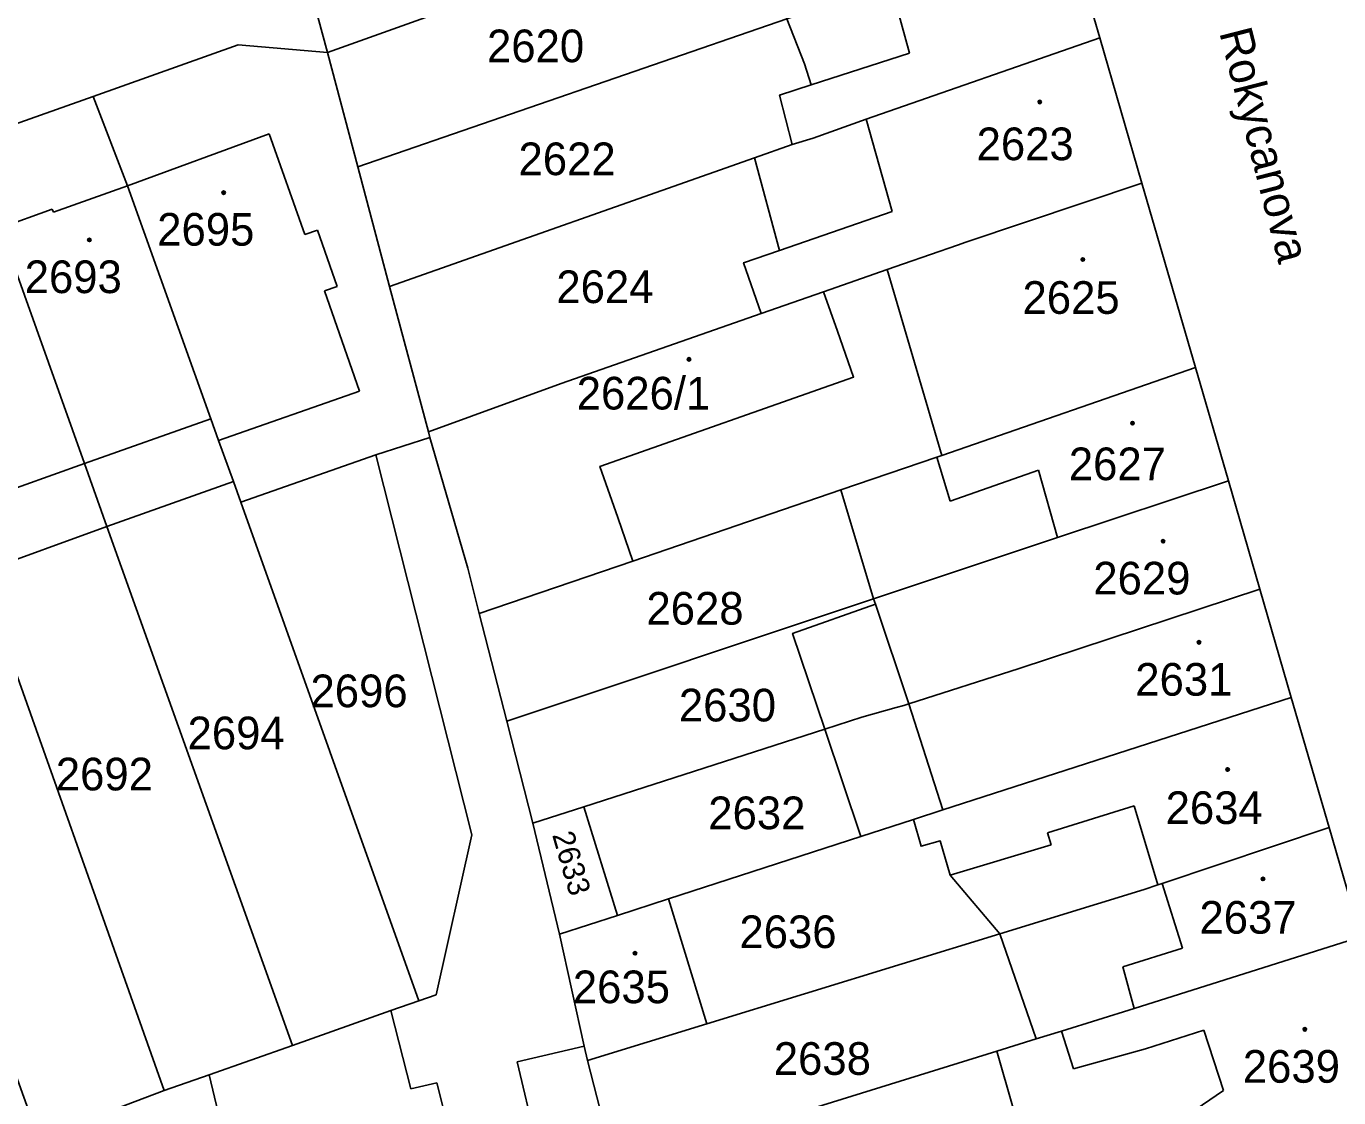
# Model space of a CAD drawing. Extents: x -596233 to -595156, y -1161235 to -1159375.
# Drawn here: x -595686.1 to -595617.7, y -1160831.5 to -1160775.7 of the extents above; entities that cross this region are included whole.
import ezdxf

# ---------------------------------------------------------------- set-up
doc = ezdxf.new("R2010")
doc.units = 0
for name, color, linetype in [('KN_CAR_KR', 7, 'Continuous'), ('KN_KULTURY', 7, 'Continuous'), ('KN_PARC_CIS_POZ', 7, 'Continuous'), ('KN_PARC_CIS_STAV', 7, 'Continuous'), ('KN_PARC_PLOCHA', 7, 'Continuous'), ('KN_ULICE', 7, 'Continuous'), ('parcely_l', 7, 'Continuous')]:
    doc.layers.add(name, color=color, linetype=linetype)

msp = doc.modelspace()

# ---------------------------------------------------------------- linework, layer by layer
at = {"layer": 'KN_CAR_KR'}
for points in [[(-595640.09, -1160777.11), (-595641.1, -1160773.44)], [(-595645.21, -1160778.77), (-595640.09, -1160777.11)], [(-595642.35, -1160780.55), (-595640.99, -1160785.37)], [(-595680.81, -1160784.03), (-595673.42, -1160781.31)], [(-595673.42, -1160781.31), (-595671.58, -1160786.56)], [(-595684.65, -1160785.4), (-595680.81, -1160784.03)], [(-595687.42, -1160786.21), (-595684.72, -1160785.24)], [(-595684.72, -1160785.24), (-595684.65, -1160785.4)], [(-595640.99, -1160785.37), (-595646.86, -1160787.39)], [(-595671.58, -1160786.56), (-595670.92, -1160786.33)], [(-595670.92, -1160786.33), (-595669.89, -1160789.26)], [(-595641.25, -1160788.38), (-595638.4, -1160798.07)], [(-595669.89, -1160789.26), (-595670.55, -1160789.49)], [(-595670.55, -1160789.49), (-595668.72, -1160794.71)], [(-595676.06, -1160797.28), (-595668.72, -1160794.71)], [(-595683.05, -1160798.49), (-595676.46, -1160796.15)], [(-595689.65, -1160800.84), (-595683.05, -1160798.49)], [(-595638.67, -1160798.16), (-595637.97, -1160800.45)], [(-595637.97, -1160800.45), (-595633.38, -1160798.82)], [(-595633.38, -1160798.82), (-595632.38, -1160802.34)], [(-595641.86, -1160805.81), (-595640.12, -1160811)], [(-595640.12, -1160811), (-595638.36, -1160816.52)], [(-595632.9, -1160817.71), (-595628.39, -1160816.3)], [(-595628.39, -1160816.3), (-595627.17, -1160820.42)], [(-595632.71, -1160818.33), (-595632.9, -1160817.71)], [(-595637.98, -1160819.92), (-595632.71, -1160818.33)], [(-595626.93, -1160820.34), (-595625.88, -1160823.72)], [(-595625.88, -1160823.72), (-595628.99, -1160824.68)], [(-595628.99, -1160824.68), (-595628.39, -1160826.86)], [(-595667.09, -1160826.96), (-595666.06, -1160831.04)], [(-595632.17, -1160828.03), (-595631.56, -1160829.99)], [(-595627.81, -1160828.95), (-595624.76, -1160827.98)], [(-595624.76, -1160827.98), (-595623.75, -1160831.12)], [(-595660.51, -1160829.63), (-595657.03, -1160828.81)], [(-595631.56, -1160829.99), (-595627.81, -1160828.95)], [(-595658.6, -1160837.69), (-595660.51, -1160829.63)], [(-595666.06, -1160831.04), (-595664.7, -1160830.72)], [(-595664.7, -1160830.72), (-595664.1, -1160833.12)], [(-595623.75, -1160831.12), (-595626.32, -1160832.88)]]:
    msp.add_lwpolyline(points, dxfattribs=at)
at = {"layer": 'KN_KULTURY'}
for centre, radius in [((-595633.31, -1160779.66), 0.09), ((-595633.31, -1160779.66), 0.0398), ((-595675.8, -1160784.38), 0.09), ((-595675.8, -1160784.38), 0.0398), ((-595682.79, -1160786.84), 0.09), ((-595682.79, -1160786.84), 0.0398), ((-595631.07, -1160787.86), 0.09), ((-595631.07, -1160787.86), 0.0398), ((-595651.57, -1160793.06), 0.09), ((-595651.57, -1160793.06), 0.0398), ((-595628.48, -1160796.38), 0.09), ((-595628.48, -1160796.38), 0.0398), ((-595626.89, -1160802.53), 0.09), ((-595626.89, -1160802.53), 0.0398), ((-595625.02, -1160807.79), 0.09), ((-595625.02, -1160807.79), 0.0398), ((-595623.53, -1160814.41), 0.09), ((-595623.53, -1160814.41), 0.0398), ((-595621.69, -1160820.11), 0.09), ((-595621.69, -1160820.11), 0.0398), ((-595654.38, -1160823.98), 0.09), ((-595654.38, -1160823.98), 0.0398), ((-595619.51, -1160827.94), 0.09), ((-595619.51, -1160827.94), 0.0398)]:
    msp.add_circle(centre, radius, dxfattribs=at)
at = {"layer": 'KN_PARC_PLOCHA'}
for points in [[(-595616.6, -1160823.13), (-595618.25, -1160817.43), (-595620.22, -1160810.67), (-595621.85, -1160805.03), (-595623.49, -1160799.39), (-595625.2, -1160793.49), (-595627.99, -1160783.88), (-595630.19, -1160776.32), (-595631.95, -1160770.27), (-595633.71, -1160764.22), (-595635.48, -1160758.13), (-595637.69, -1160750.51), (-595639.34, -1160744.74), (-595640.99, -1160738.99), (-595643.76, -1160729.31)], [(-595689.54, -1160769.12), (-595683.41, -1160766.95), (-595676.25, -1160764.44), (-595674.03, -1160763.62), (-595672.03, -1160771.01), (-595670.9, -1160775.22), (-595670.39, -1160777.09), (-595675.04, -1160776.69), (-595682.6, -1160779.37), (-595689.17, -1160781.7)], [(-595674.68, -1160838.15), (-595676.56, -1160830.31), (-595672.22, -1160828.78), (-595667.09, -1160826.96), (-595665.63, -1160826.45), (-595664.74, -1160826.14), (-595662.87, -1160817.82), (-595667.88, -1160798.03), (-595665.06, -1160797.12), (-595663.09, -1160803.93), (-595662.5, -1160806.29), (-595661.06, -1160811.89), (-595659.7, -1160817.2), (-595658.32, -1160822.99), (-595657.03, -1160828.81), (-595656.86, -1160829.57), (-595655.4, -1160835.24)]]:
    msp.add_lwpolyline(points, dxfattribs=at)
for points in [[(-595633.71, -1160764.22), (-595642.86, -1160767.42), (-595649.63, -1160769.65), (-595670.39, -1160777.09), (-595670.9, -1160775.22), (-595672.03, -1160771.01), (-595649.9, -1160763.21), (-595644.62, -1160761.26), (-595635.48, -1160758.13)], [(-595646.47, -1160775.33), (-595668.82, -1160783.03), (-595670.39, -1160777.09), (-595649.63, -1160769.65), (-595648.71, -1160772.3), (-595647.01, -1160771.69), (-595646.84, -1160772.85)], [(-595630.19, -1160776.32), (-595642.35, -1160780.55), (-595645.1, -1160781.54), (-595646.2, -1160781.87), (-595646.86, -1160779.31), (-595645.21, -1160778.77), (-595645.56, -1160777.68), (-595646.47, -1160775.33), (-595642.94, -1160774.11), (-595641.1, -1160773.44), (-595631.95, -1160770.27)], [(-595646.2, -1160781.87), (-595648.16, -1160782.56), (-595667.17, -1160789.26), (-595668.82, -1160783.03), (-595646.47, -1160775.33), (-595645.56, -1160777.68), (-595645.21, -1160778.77), (-595646.86, -1160779.31)], [(-595670.39, -1160777.09), (-595668.82, -1160783.03), (-595667.17, -1160789.26), (-595665.14, -1160796.83), (-595665.06, -1160797.12), (-595667.88, -1160798.03), (-595674.91, -1160800.49), (-595675.29, -1160799.42), (-595676.06, -1160797.28), (-595676.46, -1160796.15), (-595680.81, -1160784.03), (-595682.6, -1160779.37), (-595675.04, -1160776.69)], [(-595627.99, -1160783.88), (-595637.15, -1160786.96), (-595637.59, -1160787.11), (-595640.4, -1160788.09), (-595641.25, -1160788.38), (-595644.56, -1160789.54), (-595647.81, -1160790.67), (-595648.73, -1160788.03), (-595646.86, -1160787.39), (-595648.16, -1160782.56), (-595646.2, -1160781.87), (-595645.1, -1160781.54), (-595642.35, -1160780.55), (-595630.19, -1160776.32)], [(-595675.29, -1160799.42), (-595681.88, -1160801.76), (-595683.05, -1160798.49), (-595687.42, -1160786.21), (-595689.17, -1160781.7), (-595682.6, -1160779.37), (-595680.81, -1160784.03), (-595676.46, -1160796.15), (-595676.06, -1160797.28)], [(-595681.88, -1160801.76), (-595688.47, -1160804.16), (-595688.62, -1160803.73), (-595689.65, -1160800.84), (-595690.36, -1160798.84), (-595693.96, -1160788.7), (-595695.76, -1160784.04), (-595689.17, -1160781.7), (-595687.42, -1160786.21), (-595683.05, -1160798.49)], [(-595647.81, -1160790.67), (-595658.23, -1160794.31), (-595665.14, -1160796.83), (-595667.17, -1160789.26), (-595648.16, -1160782.56), (-595646.86, -1160787.39), (-595648.73, -1160788.03)], [(-595625.2, -1160793.49), (-595638.4, -1160798.07), (-595638.67, -1160798.16), (-595643.66, -1160799.86), (-595654.49, -1160803.56), (-595655.27, -1160801.3), (-595656.21, -1160798.63), (-595643, -1160793.98), (-595643.84, -1160791.59), (-595644.56, -1160789.54), (-595641.25, -1160788.38), (-595640.4, -1160788.09), (-595637.59, -1160787.11), (-595637.15, -1160786.96), (-595627.99, -1160783.88)], [(-595654.49, -1160803.56), (-595662.5, -1160806.29), (-595663.09, -1160803.93), (-595665.06, -1160797.12), (-595665.14, -1160796.83), (-595658.23, -1160794.31), (-595647.81, -1160790.67), (-595644.56, -1160789.54), (-595643.84, -1160791.59), (-595643, -1160793.98), (-595656.21, -1160798.63), (-595655.27, -1160801.3)], [(-595623.49, -1160799.39), (-595632.38, -1160802.34), (-595641.96, -1160805.53), (-595643.66, -1160799.86), (-595638.67, -1160798.16), (-595638.4, -1160798.07), (-595625.2, -1160793.49)], [(-595665.63, -1160826.45), (-595674.91, -1160800.49), (-595667.88, -1160798.03), (-595662.87, -1160817.82), (-595664.74, -1160826.14)], [(-595621.85, -1160805.03), (-595634.39, -1160809.16), (-595640.12, -1160811), (-595640.38, -1160811.08), (-595640.78, -1160811.19), (-595642.57, -1160811.69), (-595644.5, -1160812.31), (-595646.18, -1160807.33), (-595641.86, -1160805.81), (-595641.96, -1160805.53), (-595632.38, -1160802.34), (-595623.49, -1160799.39)], [(-595674.91, -1160800.49), (-595665.63, -1160826.45), (-595667.09, -1160826.96), (-595672.22, -1160828.78), (-595681.88, -1160801.76), (-595675.29, -1160799.42)], [(-595641.96, -1160805.53), (-595661.06, -1160811.89), (-595662.5, -1160806.29), (-595654.49, -1160803.56), (-595643.66, -1160799.86)], [(-595672.22, -1160828.78), (-595676.56, -1160830.31), (-595678.89, -1160831.13), (-595688.47, -1160804.16), (-595681.88, -1160801.76)], [(-595688.47, -1160804.16), (-595678.89, -1160831.13), (-595685.44, -1160833.61), (-595687.74, -1160827.21), (-595695.22, -1160806.4), (-595695.29, -1160806.2), (-595688.62, -1160803.73)], [(-595644.5, -1160812.31), (-595657.05, -1160816.36), (-595659.7, -1160817.2), (-595661.06, -1160811.89), (-595641.96, -1160805.53), (-595641.86, -1160805.81), (-595646.18, -1160807.33)], [(-595620.22, -1160810.67), (-595638.36, -1160816.52), (-595639.88, -1160817.01), (-595642.63, -1160817.9), (-595644.5, -1160812.31), (-595642.57, -1160811.69), (-595640.78, -1160811.19), (-595640.38, -1160811.08), (-595640.12, -1160811), (-595634.39, -1160809.16), (-595621.85, -1160805.03)], [(-595618.25, -1160817.43), (-595626.93, -1160820.34), (-595627.17, -1160820.42), (-595627.88, -1160820.66), (-595635.39, -1160822.97), (-595637.98, -1160819.92), (-595638.49, -1160818.13), (-595639.49, -1160818.41), (-595639.88, -1160817.01), (-595638.36, -1160816.52), (-595620.22, -1160810.67)], [(-595642.63, -1160817.9), (-595652.64, -1160821.15), (-595655.3, -1160822.01), (-595657.05, -1160816.36), (-595644.5, -1160812.31)], [(-595655.3, -1160822.01), (-595658.32, -1160822.99), (-595659.7, -1160817.2), (-595657.05, -1160816.36)], [(-595635.39, -1160822.97), (-595650.65, -1160827.66), (-595652.64, -1160821.15), (-595642.63, -1160817.9), (-595639.88, -1160817.01), (-595639.49, -1160818.41), (-595638.49, -1160818.13), (-595637.98, -1160819.92)], [(-595616.6, -1160823.13), (-595628.39, -1160826.86), (-595632.17, -1160828.03), (-595633.5, -1160828.44), (-595635.39, -1160822.97), (-595627.88, -1160820.66), (-595627.17, -1160820.42), (-595626.93, -1160820.34), (-595618.25, -1160817.43)], [(-595650.65, -1160827.66), (-595656.86, -1160829.57), (-595657.03, -1160828.81), (-595658.32, -1160822.99), (-595655.3, -1160822.01), (-595652.64, -1160821.15)], [(-595633.5, -1160828.44), (-595635.55, -1160829.08), (-595655.4, -1160835.24), (-595656.86, -1160829.57), (-595650.65, -1160827.66), (-595635.39, -1160822.97)], [(-595613.83, -1160832.66), (-595625.46, -1160836.14), (-595629.38, -1160837.31), (-595631.49, -1160837.94), (-595632.93, -1160838.37), (-595633.87, -1160834.89), (-595635.55, -1160829.08), (-595633.5, -1160828.44), (-595632.17, -1160828.03), (-595628.39, -1160826.86), (-595616.6, -1160823.13)], [(-595632.93, -1160838.37), (-595648.35, -1160843.32), (-595653.21, -1160844.88), (-595655.4, -1160835.24), (-595635.55, -1160829.08), (-595633.87, -1160834.89)], [(-595672.22, -1160848.41), (-595682.62, -1160851.36), (-595683.01, -1160848.92), (-595683.03, -1160848.75), (-595685.44, -1160833.61), (-595678.89, -1160831.13), (-595676.56, -1160830.31), (-595674.68, -1160838.15)]]:
    msp.add_lwpolyline(points, close=True, dxfattribs=at)
at = {"layer": 'parcely_l'}
for points in [[(-595670.39, -1160777.09), (-595649.63, -1160769.65)], [(-595631.95, -1160770.27), (-595630.19, -1160776.32)], [(-595672.03, -1160771.01), (-595670.9, -1160775.22), (-595670.39, -1160777.09)], [(-595668.82, -1160783.03), (-595646.47, -1160775.33)], [(-595646.47, -1160775.33), (-595645.56, -1160777.68), (-595645.21, -1160778.77), (-595646.86, -1160779.31), (-595646.2, -1160781.87)], [(-595670.39, -1160777.09), (-595675.04, -1160776.69), (-595682.6, -1160779.37)], [(-595630.19, -1160776.32), (-595642.35, -1160780.55), (-595645.1, -1160781.54), (-595646.2, -1160781.87)], [(-595627.99, -1160783.88), (-595630.19, -1160776.32)], [(-595668.82, -1160783.03), (-595670.39, -1160777.09)], [(-595682.6, -1160779.37), (-595689.17, -1160781.7)], [(-595682.6, -1160779.37), (-595680.81, -1160784.03), (-595676.46, -1160796.15), (-595676.06, -1160797.28), (-595675.29, -1160799.42)], [(-595681.88, -1160801.76), (-595683.05, -1160798.49), (-595687.42, -1160786.21), (-595689.17, -1160781.7)], [(-595646.2, -1160781.87), (-595648.16, -1160782.56)], [(-595648.16, -1160782.56), (-595667.17, -1160789.26)], [(-595648.16, -1160782.56), (-595646.86, -1160787.39), (-595648.73, -1160788.03), (-595647.81, -1160790.67)], [(-595667.17, -1160789.26), (-595668.82, -1160783.03)], [(-595627.99, -1160783.88), (-595637.15, -1160786.96), (-595637.59, -1160787.11), (-595640.4, -1160788.09), (-595641.25, -1160788.38), (-595644.56, -1160789.54)], [(-595625.2, -1160793.49), (-595627.99, -1160783.88)], [(-595665.14, -1160796.83), (-595667.17, -1160789.26)], [(-595644.56, -1160789.54), (-595643.84, -1160791.59), (-595643, -1160793.98), (-595656.21, -1160798.63), (-595655.27, -1160801.3), (-595654.49, -1160803.56)], [(-595644.56, -1160789.54), (-595647.81, -1160790.67)], [(-595647.81, -1160790.67), (-595658.23, -1160794.31), (-595665.14, -1160796.83)], [(-595643.66, -1160799.86), (-595638.67, -1160798.16), (-595638.4, -1160798.07), (-595625.2, -1160793.49)], [(-595623.49, -1160799.39), (-595625.2, -1160793.49)], [(-595667.88, -1160798.03), (-595665.06, -1160797.12)], [(-595665.06, -1160797.12), (-595665.14, -1160796.83)], [(-595665.06, -1160797.12), (-595663.09, -1160803.93), (-595662.5, -1160806.29)], [(-595674.91, -1160800.49), (-595667.88, -1160798.03)], [(-595667.88, -1160798.03), (-595662.87, -1160817.82), (-595664.74, -1160826.14), (-595665.63, -1160826.45)], [(-595623.49, -1160799.39), (-595632.38, -1160802.34), (-595641.96, -1160805.53)], [(-595621.85, -1160805.03), (-595623.49, -1160799.39)], [(-595675.29, -1160799.42), (-595681.88, -1160801.76)], [(-595675.29, -1160799.42), (-595674.91, -1160800.49)], [(-595654.49, -1160803.56), (-595643.66, -1160799.86)], [(-595643.66, -1160799.86), (-595641.96, -1160805.53)], [(-595665.63, -1160826.45), (-595674.91, -1160800.49)], [(-595681.88, -1160801.76), (-595688.47, -1160804.16)], [(-595672.22, -1160828.78), (-595681.88, -1160801.76)], [(-595688.47, -1160804.16), (-595678.89, -1160831.13)], [(-595662.5, -1160806.29), (-595654.49, -1160803.56)], [(-595641.96, -1160805.53), (-595661.06, -1160811.89)], [(-595641.96, -1160805.53), (-595641.86, -1160805.81), (-595646.18, -1160807.33), (-595644.5, -1160812.31)], [(-595644.5, -1160812.31), (-595642.57, -1160811.69), (-595640.78, -1160811.19), (-595640.38, -1160811.08), (-595640.12, -1160811), (-595634.39, -1160809.16), (-595621.85, -1160805.03)], [(-595621.85, -1160805.03), (-595620.22, -1160810.67)], [(-595661.06, -1160811.89), (-595662.5, -1160806.29)], [(-595620.22, -1160810.67), (-595638.36, -1160816.52), (-595639.88, -1160817.01)], [(-595618.25, -1160817.43), (-595620.22, -1160810.67)], [(-595659.7, -1160817.2), (-595661.06, -1160811.89)], [(-595657.05, -1160816.36), (-595644.5, -1160812.31)], [(-595644.5, -1160812.31), (-595642.63, -1160817.9)], [(-595659.7, -1160817.2), (-595657.05, -1160816.36)], [(-595657.05, -1160816.36), (-595655.3, -1160822.01)], [(-595639.88, -1160817.01), (-595642.63, -1160817.9)], [(-595639.88, -1160817.01), (-595639.49, -1160818.41), (-595638.49, -1160818.13), (-595637.98, -1160819.92), (-595635.39, -1160822.97)], [(-595658.32, -1160822.99), (-595659.7, -1160817.2)], [(-595635.39, -1160822.97), (-595627.88, -1160820.66), (-595627.17, -1160820.42), (-595626.93, -1160820.34), (-595618.25, -1160817.43)], [(-595616.6, -1160823.13), (-595618.25, -1160817.43)], [(-595642.63, -1160817.9), (-595652.64, -1160821.15)], [(-595652.64, -1160821.15), (-595655.3, -1160822.01)], [(-595652.64, -1160821.15), (-595650.65, -1160827.66)], [(-595655.3, -1160822.01), (-595658.32, -1160822.99)], [(-595656.86, -1160829.57), (-595657.03, -1160828.81), (-595658.32, -1160822.99)], [(-595650.65, -1160827.66), (-595635.39, -1160822.97)], [(-595635.39, -1160822.97), (-595633.5, -1160828.44)], [(-595616.6, -1160823.13), (-595628.39, -1160826.86), (-595632.17, -1160828.03), (-595633.5, -1160828.44)], [(-595665.63, -1160826.45), (-595667.09, -1160826.96), (-595672.22, -1160828.78)], [(-595656.86, -1160829.57), (-595650.65, -1160827.66)], [(-595676.56, -1160830.31), (-595672.22, -1160828.78)], [(-595633.5, -1160828.44), (-595635.55, -1160829.08)], [(-595635.55, -1160829.08), (-595655.4, -1160835.24)], [(-595635.55, -1160829.08), (-595633.87, -1160834.89), (-595632.93, -1160838.37)], [(-595655.4, -1160835.24), (-595656.86, -1160829.57)], [(-595678.89, -1160831.13), (-595676.56, -1160830.31)], [(-595676.56, -1160830.31), (-595674.68, -1160838.15), (-595672.22, -1160848.41)], [(-595685.44, -1160833.61), (-595678.89, -1160831.13)]]:
    msp.add_lwpolyline(points, dxfattribs=at)

# ---------------------------------------------------------------- texts
at = {"layer": 'KN_PARC_CIS_POZ'}
for s, p in [('2620', (-595662.0866, -1160777.59)), ('2622', (-595660.4466, -1160783.47)), ('2624', (-595658.4766, -1160790.13)), ('2628', (-595653.7866, -1160806.87)), ('2696', (-595671.2766, -1160811.17)), ('2630', (-595652.0966, -1160811.91)), ('2694', (-595677.6766, -1160813.36)), ('2692', (-595684.5366, -1160815.5)), ('2632', (-595650.5666, -1160817.52)), ('2636', (-595648.9466, -1160823.71)), ('2638', (-595647.1566, -1160830.31))]:
    msp.add_text(s, height=1.7, dxfattribs=at).set_placement(p)
msp.add_text('2633', height=1.14, rotation=286.198081, dxfattribs=at).set_placement((-595658.703, -1160817.813))
at = {"layer": 'KN_PARC_CIS_STAV'}
for s, p in [('2623', (-595636.5966, -1160782.69)), ('2695', (-595679.2566, -1160787.14)), ('2693', (-595686.1566, -1160789.61)), ('2625', (-595634.2066, -1160790.69)), ('2626/1', (-595657.4166, -1160795.67)), ('2627', (-595631.7966, -1160799.35)), ('2629', (-595630.5216, -1160805.3)), ('2631', (-595628.3366, -1160810.57)), ('2634', (-595626.7566, -1160817.25)), ('2637', (-595624.9966, -1160822.96)), ('2635', (-595657.6166, -1160826.58)), ('2639', (-595622.7366, -1160830.72))]:
    msp.add_text(s, height=1.7, dxfattribs=at).set_placement(p)
at = {"layer": 'KN_ULICE'}
msp.add_text('Rokycanova', height=1.7, rotation=284.400815, dxfattribs=at).set_placement((-595623.9735, -1160776.0316))

doc.saveas('drawing.dxf')
